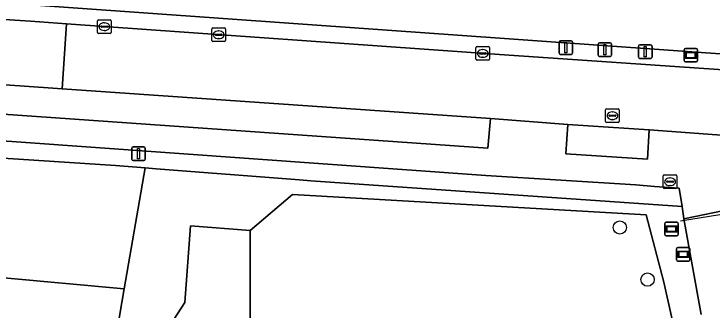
# Model space of a CAD drawing. Extents: x 160203 to 161530, y 379528 to 381797.
# Drawn here: x 161152.5 to 161203.9, y 381703.7 to 381725.5 of the extents above; entities that cross this region are included whole.
import ezdxf

# ---------------------------------------------------------------- set-up
doc = ezdxf.new("R2010")
doc.units = 0
for name, color, linetype in [('IMGEO_Berm_groen', 7, 'Continuous'), ('IMGEO_Boom', 7, 'Continuous'), ('IMGEO_Brandkraan', 7, 'Continuous'), ('IMGEO_Groenvoorziening', 7, 'Continuous'), ('IMGEO_Hek', 7, 'Continuous'), ('IMGEO_Informatiebord', 7, 'Continuous'), ('IMGEO_Kolk', 7, 'Continuous'), ('IMGEO_Lichtmast', 7, 'Continuous'), ('IMGEO_Loofbos', 7, 'Continuous'), ('IMGEO_Parkeervlak_halfverhard', 7, 'Continuous'), ('IMGEO_Rijbaan_lokaal_open', 7, 'Continuous'), ('IMGEO_Rioolput', 7, 'Continuous'), ('IMGEO_Straatnaambord', 7, 'Continuous'), ('IMGEO_Vlaggenmast', 7, 'Continuous'), ('IMGEO_Voetpad_open', 7, 'Continuous'), ('IMGEO_Wegwijzer', 7, 'Continuous')]:
    doc.layers.add(name, color=color, linetype=linetype)

msp = doc.modelspace()

# ---------------------------------------------------------------- linework, layer by layer
at = {"layer": 'IMGEO_Berm_groen'}
for points in [[(161222.784, 381721.247), (161107.207, 381729.487), (161088.596, 381730.59), (161075.951, 381731.578), (161073.488, 381731.986), (161077.213, 381751.439)], [(161081.475, 381729.99), (161101.77, 381728.573), (161151.066, 381725.121), (161153.758, 381724.933), (161156.403, 381724.747), (161188.276, 381722.503), (161205.462, 381721.305)]]:
    msp.add_lwpolyline(points, dxfattribs=at)
msp.add_lwpolyline([(161161.217, 381735.598), (161133.509, 381740.473), (161107.848, 381745.21), (161084.224, 381749.92), (161077.213, 381751.439), (161073.488, 381731.986), (161075.951, 381731.578), (161088.596, 381730.59), (161107.207, 381729.487), (161222.784, 381721.247), (161240.716, 381719.607), (161249.951, 381718.409), (161253.808, 381717.909), (161254.449, 381721.991), (161250.495, 381722.537), (161205.858, 381728.695), (161186.982, 381731.519)], close=True, dxfattribs=at)
at = {"layer": 'IMGEO_Boom'}
for centre in [(161197.12, 381709.752), (161199.163, 381705.919)]:
    msp.add_circle(centre, 0.489, dxfattribs=at)
at = {"layer": 'IMGEO_Brandkraan'}
for p, q in [((161200.317, 381712.698), (161200.317, 381713.55)), ((161200.392, 381713.624), (161201.244, 381713.624)), ((161200.805, 381713.404), (161200.83, 381713.404)), ((161201.318, 381713.55), (161201.318, 381712.698)), ((161200.576, 381713.118), (161200.576, 381713.13)), ((161201.014, 381713.081), (161200.616, 381713.081)), ((161200.619, 381713.167), (161201.017, 381713.167)), ((161200.828, 381712.844), (161200.803, 381712.844)), ((161201.06, 381713.13), (161201.06, 381713.118)), ((161201.244, 381712.624), (161200.392, 381712.624))]:
    msp.add_line(p, q, dxfattribs=at)
for points in [[(161200.317, 381712.698), (161200.317, 381713.55)], [(161200.392, 381713.624), (161201.244, 381713.624)], [(161201.318, 381713.55), (161201.318, 381712.698)], [(161201.244, 381712.624), (161200.392, 381712.624)]]:
    msp.add_lwpolyline(points, dxfattribs=at)
for centre, radius, start, end in [((161200.394, 381713.548), 0.0765, 91.552, 178.448), ((161200.394, 381713.548), 0.0765, 91.552, 178.448), ((161201.242, 381713.548), 0.0765, 1.552, 88.448), ((161201.242, 381713.548), 0.0765, 1.552, 88.448), ((161200.616, 381713.127), 0.0403, 85.8775, 175.7526), ((161200.613, 381713.117), 0.0366, 178.938, 274.7102), ((161201.017, 381713.124), 0.043, 264.8664, 352.4533), ((161201.021, 381713.129), 0.0386, 1.7309, 96.639), ((161200.394, 381712.7), 0.0765, 181.552, 268.448), ((161200.394, 381712.7), 0.0765, 181.552, 268.448), ((161201.242, 381712.7), 0.0765, 271.552, 358.448), ((161201.242, 381712.7), 0.0765, 271.552, 358.448)]:
    msp.add_arc(centre, radius, start, end, dxfattribs=at)
for centre, major_axis, ratio, start_param, end_param in [((161200.804, 381713.124), (-0.387, 0.002), 0.722429, 4.712389, 7.853982), ((161200.829, 381713.124), (-0.39, 0.002), 0.717154, 1.570796, 4.712389)]:
    msp.add_ellipse(centre, major_axis=major_axis, ratio=ratio, start_param=start_param, end_param=end_param, dxfattribs=at)
at = {"layer": 'IMGEO_Groenvoorziening'}
for points in [[(161152.715, 381716.063), (161099.425, 381719.798), (161099.391, 381719.295), (161135.154, 381716.67), (161135.162, 381716.725), (161135.182, 381716.864), (161141.205, 381716.449), (161141.187, 381715.554), (161160.008, 381714.32), (161162.185, 381714.149), (161162.996, 381714.085), (161173.544, 381713.256), (161174.384, 381713.197), (161201.701, 381711.297), (161201.496, 381712.648), (161199.676, 381712.783), (161198.31, 381712.885), (161187.249, 381713.58)], [(161199.275, 381716.939), (161193.305, 381717.342), (161193.151, 381715.171), (161199.145, 381714.786)]]:
    msp.add_lwpolyline(points, close=True, dxfattribs=at)
for points in [[(161162.185, 381714.149), (161160.008, 381714.32), (161141.187, 381715.554), (161141.205, 381716.449), (161135.182, 381716.864), (161135.162, 381716.725), (161135.154, 381716.67), (161135.178, 381716.668)], [(161140.181, 381713.874), (161138.629, 381707.26), (161160.654, 381705.245), (161162.185, 381714.149)], [(161203.108, 381703.34), (161201.84, 381710.386), (161201.701, 381711.297), (161174.384, 381713.197), (161173.544, 381713.256), (161162.996, 381714.085), (161162.185, 381714.149), (161160.654, 381705.245), (161159.739, 381699.921)], [(161158.19, 381693.54), (161165.122, 381704.221), (161165.529, 381709.874), (161169.918, 381709.529), (161173.036, 381712.193), (161199.06, 381710.679), (161200.365, 381705.731), (161201.957, 381698.597)]]:
    msp.add_lwpolyline(points, dxfattribs=at)
at = {"layer": 'IMGEO_Hek'}
for points in [[(161169.918, 381709.529), (161173.036, 381712.193), (161199.06, 381710.679), (161200.365, 381705.731)], [(161205.86, 381710.918), (161201.592, 381710.217)], [(161158.19, 381693.54), (161165.122, 381704.221), (161165.529, 381709.874)], [(161165.529, 381709.874), (161169.918, 381709.529)], [(161201.692, 381698.515), (161201.957, 381698.597), (161200.365, 381705.731)]]:
    msp.add_lwpolyline(points, dxfattribs=at)
at = {"layer": 'IMGEO_Informatiebord'}
for p, q in [((161200.521, 381710.148), (161201.311, 381710.148)), ((161201.311, 381710.148), (161200.521, 381710.148)), ((161200.421, 381709.248), (161200.421, 381710.048)), ((161200.421, 381710.048), (161200.421, 381709.248)), ((161201.411, 381710.048), (161201.411, 381709.248)), ((161201.411, 381709.248), (161201.411, 381710.048)), ((161201.311, 381709.148), (161200.521, 381709.148)), ((161200.521, 381709.148), (161201.311, 381709.148))]:
    msp.add_line(p, q, dxfattribs=at)
for points in [[(161200.522, 381709.88), (161201.31, 381709.88), (161201.31, 381709.416), (161200.522, 381709.416), (161200.522, 381709.88)], [(161200.587, 381709.815), (161200.587, 381709.481), (161201.245, 381709.481), (161201.245, 381709.815), (161200.587, 381709.815)]]:
    msp.add_lwpolyline(points, dxfattribs=at)
for centre, start, end in [((161200.521, 381710.048), 90, 180), ((161200.521, 381710.048), 90, 180), ((161201.311, 381710.048), 0, 90), ((161201.311, 381710.048), 360, 90), ((161200.521, 381709.248), 180, 270), ((161200.521, 381709.248), 180, 270), ((161201.311, 381709.248), 270, 0), ((161201.311, 381709.248), 270, 0)]:
    msp.add_arc(centre, 0.1, start, end, dxfattribs=at)
at = {"layer": 'IMGEO_Kolk'}
for p, q in [((161158.689, 381724.114), (161158.689, 381724.966)), ((161158.764, 381725.04), (161159.616, 381725.04)), ((161158.948, 381724.534), (161158.948, 381724.546)), ((161158.991, 381724.583), (161159.389, 381724.583)), ((161159.177, 381724.82), (161159.202, 381724.82)), ((161159.432, 381724.546), (161159.432, 381724.534)), ((161159.69, 381724.966), (161159.69, 381724.114)), ((161159.616, 381724.04), (161158.764, 381724.04)), ((161159.386, 381724.497), (161158.988, 381724.497)), ((161159.2, 381724.26), (161159.175, 381724.26)), ((161167.102, 381723.516), (161167.102, 381724.368)), ((161167.177, 381724.442), (161168.029, 381724.442)), ((161167.59, 381724.222), (161167.615, 381724.222)), ((161168.103, 381724.368), (161168.103, 381723.516)), ((161167.361, 381723.936), (161167.361, 381723.948)), ((161167.799, 381723.899), (161167.401, 381723.899)), ((161167.404, 381723.985), (161167.802, 381723.985)), ((161167.613, 381723.662), (161167.588, 381723.662)), ((161167.845, 381723.948), (161167.845, 381723.936)), ((161168.029, 381723.442), (161167.177, 381723.442)), ((161186.537, 381722.144), (161186.537, 381722.996)), ((161186.612, 381723.07), (161187.464, 381723.07)), ((161187.538, 381722.996), (161187.538, 381722.144)), ((161186.796, 381722.564), (161186.796, 381722.576)), ((161187.234, 381722.527), (161186.836, 381722.527)), ((161186.839, 381722.613), (161187.237, 381722.613)), ((161187.025, 381722.85), (161187.05, 381722.85)), ((161187.28, 381722.576), (161187.28, 381722.564)), ((161187.464, 381722.07), (161186.612, 381722.07)), ((161187.048, 381722.29), (161187.023, 381722.29))]:
    msp.add_line(p, q, dxfattribs=at)
for points in [[(161158.689, 381724.114), (161158.689, 381724.966)], [(161158.764, 381725.04), (161159.616, 381725.04)], [(161159.69, 381724.966), (161159.69, 381724.114)], [(161159.616, 381724.04), (161158.764, 381724.04)], [(161167.102, 381723.516), (161167.102, 381724.368)], [(161167.177, 381724.442), (161168.029, 381724.442)], [(161168.103, 381724.368), (161168.103, 381723.516)], [(161168.029, 381723.442), (161167.177, 381723.442)], [(161186.537, 381722.144), (161186.537, 381722.996)], [(161186.612, 381723.07), (161187.464, 381723.07)], [(161187.538, 381722.996), (161187.538, 381722.144)], [(161187.464, 381722.07), (161186.612, 381722.07)]]:
    msp.add_lwpolyline(points, dxfattribs=at)
for centre, radius, start, end in [((161158.766, 381724.964), 0.0765, 91.552, 178.448), ((161158.766, 381724.964), 0.0765, 91.552, 178.448), ((161158.988, 381724.543), 0.0403, 85.8775, 175.7526), ((161158.985, 381724.533), 0.0366, 178.938, 274.7102), ((161159.389, 381724.54), 0.043, 264.8664, 352.4533), ((161159.393, 381724.545), 0.0386, 1.7309, 96.639), ((161159.614, 381724.964), 0.0765, 1.552, 88.448), ((161159.614, 381724.964), 0.0765, 1.552, 88.448), ((161158.766, 381724.116), 0.0765, 181.552, 268.448), ((161158.766, 381724.116), 0.0765, 181.552, 268.448), ((161159.614, 381724.116), 0.0765, 271.552, 358.448), ((161159.614, 381724.116), 0.0765, 271.552, 358.448), ((161167.179, 381724.366), 0.0765, 91.552, 178.448), ((161167.179, 381724.366), 0.0765, 91.552, 178.448), ((161168.027, 381724.366), 0.0765, 1.552, 88.448), ((161168.027, 381724.366), 0.0765, 1.552, 88.448), ((161167.179, 381723.518), 0.0765, 181.552, 268.448), ((161167.179, 381723.518), 0.0765, 181.552, 268.448), ((161167.401, 381723.945), 0.0403, 85.8775, 175.7526), ((161167.398, 381723.935), 0.0366, 178.938, 274.7102), ((161167.802, 381723.942), 0.043, 264.8664, 352.4533), ((161167.806, 381723.947), 0.0386, 1.7309, 96.639), ((161168.027, 381723.518), 0.0765, 271.552, 358.448), ((161168.027, 381723.518), 0.0765, 271.552, 358.448), ((161186.614, 381722.994), 0.0765, 91.552, 178.448), ((161186.614, 381722.994), 0.0765, 91.552, 178.448), ((161187.462, 381722.994), 0.0765, 1.552, 88.448), ((161187.462, 381722.994), 0.0765, 1.552, 88.448), ((161186.836, 381722.573), 0.0403, 85.8775, 175.7526), ((161186.833, 381722.563), 0.0366, 178.938, 274.7102), ((161187.237, 381722.57), 0.043, 264.8664, 352.4533), ((161187.241, 381722.575), 0.0386, 1.7309, 96.639), ((161186.614, 381722.146), 0.0765, 181.552, 268.448), ((161186.614, 381722.146), 0.0765, 181.552, 268.448), ((161187.462, 381722.146), 0.0765, 271.552, 358.448), ((161187.462, 381722.146), 0.0765, 271.552, 358.448)]:
    msp.add_arc(centre, radius, start, end, dxfattribs=at)
for centre, major_axis, ratio, start_param, end_param in [((161159.176, 381724.54), (-0.387, 0.002), 0.722429, 4.712389, 7.853982), ((161159.201, 381724.54), (-0.39, 0.002), 0.717154, 1.570796, 4.712389), ((161167.589, 381723.942), (-0.387, 0.002), 0.722429, 4.712389, 7.853982), ((161167.614, 381723.942), (-0.39, 0.002), 0.717154, 1.570796, 4.712389), ((161187.024, 381722.57), (-0.387, 0.002), 0.722429, 4.712389, 7.853982), ((161187.049, 381722.57), (-0.39, 0.002), 0.717154, 1.570796, 4.712389)]:
    msp.add_ellipse(centre, major_axis=major_axis, ratio=ratio, start_param=start_param, end_param=end_param, dxfattribs=at)
at = {"layer": 'IMGEO_Lichtmast'}
for p, q in [((161161.208, 381714.792), (161161.208, 381715.592)), ((161161.208, 381715.592), (161161.208, 381714.792)), ((161161.308, 381715.692), (161162.098, 381715.692)), ((161162.098, 381715.692), (161161.308, 381715.692)), ((161162.198, 381715.592), (161162.198, 381714.792)), ((161162.198, 381714.792), (161162.198, 381715.592)), ((161162.098, 381714.692), (161161.308, 381714.692)), ((161161.308, 381714.692), (161162.098, 381714.692))]:
    msp.add_line(p, q, dxfattribs=at)
msp.add_lwpolyline([(161161.628, 381715.567), (161161.778, 381715.567), (161161.778, 381714.817), (161161.628, 381714.817), (161161.628, 381715.567)], dxfattribs=at)
for centre, start, end in [((161161.308, 381715.592), 90, 180), ((161161.308, 381715.592), 90, 180), ((161162.098, 381715.592), 0, 90), ((161162.098, 381715.592), 360, 90), ((161161.308, 381714.792), 180, 270), ((161161.308, 381714.792), 180, 270), ((161162.098, 381714.792), 270, 0), ((161162.098, 381714.792), 270, 0)]:
    msp.add_arc(centre, 0.1, start, end, dxfattribs=at)
at = {"layer": 'IMGEO_Loofbos'}
for points in [[(161165.127, 381694.448), (161185.987, 381693.743), (161196.663, 381691.576), (161197.649, 381696.288), (161199.488, 381697.831), (161201.692, 381698.515), (161201.957, 381698.597), (161200.365, 381705.731), (161199.06, 381710.679), (161173.036, 381712.193), (161169.918, 381709.529), (161169.918, 381698.883), (161171.355, 381697.357), (161165.875, 381698.017)], [(161160.654, 381705.245), (161138.629, 381707.26), (161137.254, 381701.397), (161137.634, 381699.801), (161135.77, 381694.402), (161135.333, 381691.637), (161144.084, 381689.603), (161146.091, 381697.414), (161158.19, 381693.54), (161159.082, 381696.091), (161154.632, 381697.063), (161149.237, 381697.7), (161149.846, 381701.177), (161155.159, 381700.768), (161159.739, 381699.921)]]:
    msp.add_lwpolyline(points, close=True, dxfattribs=at)
msp.add_lwpolyline([(161140.127, 381526.12), (161140.553, 381526.789), (161159.511, 381610.256), (161160.939, 381615.268), (161148.755, 381616.686), (161156.278, 381649.658), (161162.382, 381680.295), (161163.869, 381688.444), (161165.127, 381694.448), (161165.875, 381698.017), (161171.355, 381697.357), (161169.918, 381698.883), (161169.918, 381709.529), (161165.529, 381709.874), (161165.122, 381704.221), (161158.19, 381693.54), (161157.484, 381687.862), (161157.618, 381684.28), (161158.052, 381672.687), (161135.061, 381572.388), (161095.681, 381581.608), (161086.703, 381538.354), (161084.451, 381527.503), (161125.473, 381518.111)], dxfattribs=at)
at = {"layer": 'IMGEO_Parkeervlak_halfverhard'}
msp.add_lwpolyline([(161156.092, 381719.959), (161152.972, 381720.176), (161150.752, 381720.332), (161101.715, 381723.775), (161101.543, 381721.613), (161152.806, 381718.024), (161187.41, 381715.607), (161187.611, 381717.767)], close=True, dxfattribs=at)
at = {"layer": 'IMGEO_Rijbaan_lokaal_open'}
msp.add_lwpolyline([(161156.403, 381724.747), (161153.758, 381724.933), (161151.066, 381725.121), (161150.752, 381720.332), (161152.972, 381720.176), (161156.092, 381719.959)], close=True, dxfattribs=at)
for points in [[(161156.403, 381724.747), (161156.092, 381719.959), (161187.611, 381717.767), (161193.305, 381717.342), (161199.275, 381716.939), (161204.933, 381716.533), (161207.097, 381716.378), (161215.167, 381715.801), (161223.033, 381715.239)], [(161237.97, 381713.901), (161238.645, 381713.82), (161241.722, 381713.452), (161247.007, 381712.803), (161247.32, 381712.76), (161247.926, 381717.504), (161242.833, 381718.127), (161238.618, 381718.639), (161233.784, 381719.123), (161228.911, 381719.575), (161226.675, 381719.745), (161224.664, 381719.892), (161205.462, 381721.305), (161188.276, 381722.503), (161156.403, 381724.747)], [(161205.539, 381711.025), (161205.518, 381711.159), (161201.84, 381710.386), (161203.108, 381703.34)]]:
    msp.add_lwpolyline(points, dxfattribs=at)
at = {"layer": 'IMGEO_Rioolput'}
for p, q in [((161196.078, 381717.56), (161196.078, 381718.412)), ((161196.153, 381718.486), (161197.005, 381718.486)), ((161197.079, 381718.412), (161197.079, 381717.56)), ((161196.337, 381717.98), (161196.337, 381717.992)), ((161196.775, 381717.943), (161196.377, 381717.943)), ((161196.38, 381718.029), (161196.778, 381718.029)), ((161196.566, 381718.266), (161196.591, 381718.266)), ((161196.821, 381717.992), (161196.821, 381717.98)), ((161197.005, 381717.486), (161196.153, 381717.486)), ((161196.589, 381717.706), (161196.564, 381717.706))]:
    msp.add_line(p, q, dxfattribs=at)
for points in [[(161196.078, 381717.56), (161196.078, 381718.412)], [(161196.153, 381718.486), (161197.005, 381718.486)], [(161197.079, 381718.412), (161197.079, 381717.56)], [(161197.005, 381717.486), (161196.153, 381717.486)]]:
    msp.add_lwpolyline(points, dxfattribs=at)
for centre, radius, start, end in [((161196.155, 381718.41), 0.0765, 91.552, 178.448), ((161196.155, 381718.41), 0.0765, 91.552, 178.448), ((161197.003, 381718.41), 0.0765, 1.552, 88.448), ((161197.003, 381718.41), 0.0765, 1.552, 88.448), ((161196.377, 381717.989), 0.0403, 85.8775, 175.7526), ((161196.374, 381717.979), 0.0366, 178.938, 274.7102), ((161196.778, 381717.986), 0.043, 264.8664, 352.4533), ((161196.782, 381717.991), 0.0386, 1.7309, 96.639), ((161196.155, 381717.562), 0.0765, 181.552, 268.448), ((161196.155, 381717.562), 0.0765, 181.552, 268.448), ((161197.003, 381717.562), 0.0765, 271.552, 358.448), ((161197.003, 381717.562), 0.0765, 271.552, 358.448)]:
    msp.add_arc(centre, radius, start, end, dxfattribs=at)
for centre, major_axis, ratio, start_param, end_param in [((161196.565, 381717.986), (-0.387, 0.002), 0.722429, 4.712389, 7.853982), ((161196.59, 381717.986), (-0.39, 0.002), 0.717154, 1.570796, 4.712389)]:
    msp.add_ellipse(centre, major_axis=major_axis, ratio=ratio, start_param=start_param, end_param=end_param, dxfattribs=at)
at = {"layer": 'IMGEO_Straatnaambord'}
for p, q in [((161201.286, 381707.386), (161201.286, 381708.186)), ((161201.286, 381708.186), (161201.286, 381707.386)), ((161201.386, 381708.286), (161202.176, 381708.286)), ((161202.176, 381708.286), (161201.386, 381708.286)), ((161202.276, 381708.186), (161202.276, 381707.386)), ((161202.276, 381707.386), (161202.276, 381708.186)), ((161202.176, 381707.286), (161201.386, 381707.286)), ((161201.386, 381707.286), (161202.176, 381707.286))]:
    msp.add_line(p, q, dxfattribs=at)
for points in [[(161201.387, 381708.018), (161202.175, 381708.018), (161202.175, 381707.554), (161201.387, 381707.554), (161201.387, 381708.018)], [(161201.452, 381707.953), (161201.452, 381707.619), (161202.11, 381707.619), (161202.11, 381707.953), (161201.452, 381707.953)]]:
    msp.add_lwpolyline(points, dxfattribs=at)
for centre, start, end in [((161201.386, 381708.186), 90, 180), ((161201.386, 381708.186), 90, 180), ((161202.176, 381708.186), 0, 90), ((161202.176, 381708.186), 360, 90), ((161201.386, 381707.386), 180, 270), ((161201.386, 381707.386), 180, 270), ((161202.176, 381707.386), 270, 0), ((161202.176, 381707.386), 270, 0)]:
    msp.add_arc(centre, 0.1, start, end, dxfattribs=at)
at = {"layer": 'IMGEO_Vlaggenmast'}
for p, q in [((161192.66, 381722.599), (161192.66, 381723.399)), ((161192.66, 381723.399), (161192.66, 381722.599)), ((161192.76, 381723.499), (161193.55, 381723.499)), ((161193.55, 381723.499), (161192.76, 381723.499)), ((161193.65, 381723.399), (161193.65, 381722.599)), ((161193.65, 381722.599), (161193.65, 381723.399)), ((161195.524, 381722.452), (161195.524, 381723.252)), ((161195.524, 381723.252), (161195.524, 381722.452)), ((161195.624, 381723.352), (161196.414, 381723.352)), ((161196.414, 381723.352), (161195.624, 381723.352)), ((161196.514, 381723.252), (161196.514, 381722.452)), ((161196.514, 381722.452), (161196.514, 381723.252)), ((161198.499, 381722.305), (161198.499, 381723.105)), ((161198.499, 381723.105), (161198.499, 381722.305)), ((161198.599, 381723.205), (161199.389, 381723.205)), ((161199.389, 381723.205), (161198.599, 381723.205)), ((161199.489, 381723.105), (161199.489, 381722.305)), ((161199.489, 381722.305), (161199.489, 381723.105)), ((161193.55, 381722.499), (161192.76, 381722.499)), ((161192.76, 381722.499), (161193.55, 381722.499)), ((161196.414, 381722.352), (161195.624, 381722.352)), ((161195.624, 381722.352), (161196.414, 381722.352)), ((161199.389, 381722.205), (161198.599, 381722.205)), ((161198.599, 381722.205), (161199.389, 381722.205))]:
    msp.add_line(p, q, dxfattribs=at)
for points in [[(161193.08, 381723.374), (161193.23, 381723.374), (161193.23, 381722.624), (161193.08, 381722.624), (161193.08, 381723.374)], [(161195.944, 381723.227), (161196.094, 381723.227), (161196.094, 381722.477), (161195.944, 381722.477), (161195.944, 381723.227)], [(161198.919, 381723.08), (161199.069, 381723.08), (161199.069, 381722.33), (161198.919, 381722.33), (161198.919, 381723.08)]]:
    msp.add_lwpolyline(points, dxfattribs=at)
for centre, start, end in [((161192.76, 381723.399), 90, 180), ((161192.76, 381723.399), 90, 180), ((161193.55, 381723.399), 0, 90), ((161193.55, 381723.399), 360, 90), ((161195.624, 381723.252), 90, 180), ((161195.624, 381723.252), 90, 180), ((161196.414, 381723.252), 0, 90), ((161196.414, 381723.252), 360, 90), ((161198.599, 381723.105), 90, 180), ((161198.599, 381723.105), 90, 180), ((161199.389, 381723.105), 0, 90), ((161199.389, 381723.105), 360, 90), ((161192.76, 381722.599), 180, 270), ((161192.76, 381722.599), 180, 270), ((161193.55, 381722.599), 270, 0), ((161193.55, 381722.599), 270, 0), ((161195.624, 381722.452), 180, 270), ((161195.624, 381722.452), 180, 270), ((161196.414, 381722.452), 270, 0), ((161196.414, 381722.452), 270, 0), ((161198.599, 381722.305), 180, 270), ((161198.599, 381722.305), 180, 270), ((161199.389, 381722.305), 270, 0), ((161199.389, 381722.305), 270, 0)]:
    msp.add_arc(centre, 0.1, start, end, dxfattribs=at)
at = {"layer": 'IMGEO_Voetpad_open'}
for points in [[(161193.305, 381717.342), (161187.611, 381717.767), (161187.41, 381715.607), (161152.806, 381718.024), (161101.543, 381721.613), (161101.715, 381723.775), (161091.188, 381724.497), (161091.066, 381721.981), (161059.547, 381724.263), (161059.6, 381724.818), (161059.221, 381724.827), (161057.74, 381724.865), (161051.185, 381725.219)], [(161076.542, 381720.919), (161095.498, 381719.581), (161099.391, 381719.295), (161099.425, 381719.798), (161152.715, 381716.063), (161187.249, 381713.58), (161198.31, 381712.885), (161199.676, 381712.783), (161201.496, 381712.648), (161201.701, 381711.297), (161201.84, 381710.386), (161205.518, 381711.159)], [(161204.933, 381716.533), (161199.275, 381716.939), (161199.145, 381714.786), (161193.151, 381715.171), (161193.305, 381717.342)]]:
    msp.add_lwpolyline(points, dxfattribs=at)
at = {"layer": 'IMGEO_Wegwijzer'}
for p, q in [((161201.846, 381722.039), (161201.846, 381722.839)), ((161201.846, 381722.839), (161201.846, 381722.039)), ((161201.946, 381722.939), (161202.736, 381722.939)), ((161202.736, 381722.939), (161201.946, 381722.939)), ((161202.836, 381722.839), (161202.836, 381722.039)), ((161202.836, 381722.039), (161202.836, 381722.839)), ((161202.736, 381721.939), (161201.946, 381721.939)), ((161201.946, 381721.939), (161202.736, 381721.939))]:
    msp.add_line(p, q, dxfattribs=at)
for points in [[(161201.947, 381722.671), (161202.735, 381722.671), (161202.735, 381722.207), (161201.947, 381722.207), (161201.947, 381722.671)], [(161202.012, 381722.606), (161202.012, 381722.272), (161202.67, 381722.272), (161202.67, 381722.606), (161202.012, 381722.606)]]:
    msp.add_lwpolyline(points, dxfattribs=at)
for centre, start, end in [((161201.946, 381722.839), 90, 180), ((161201.946, 381722.839), 90, 180), ((161202.736, 381722.839), 0, 90), ((161202.736, 381722.839), 360, 90), ((161201.946, 381722.039), 180, 270), ((161201.946, 381722.039), 180, 270), ((161202.736, 381722.039), 270, 0), ((161202.736, 381722.039), 270, 0)]:
    msp.add_arc(centre, 0.1, start, end, dxfattribs=at)

doc.saveas('drawing.dxf')
